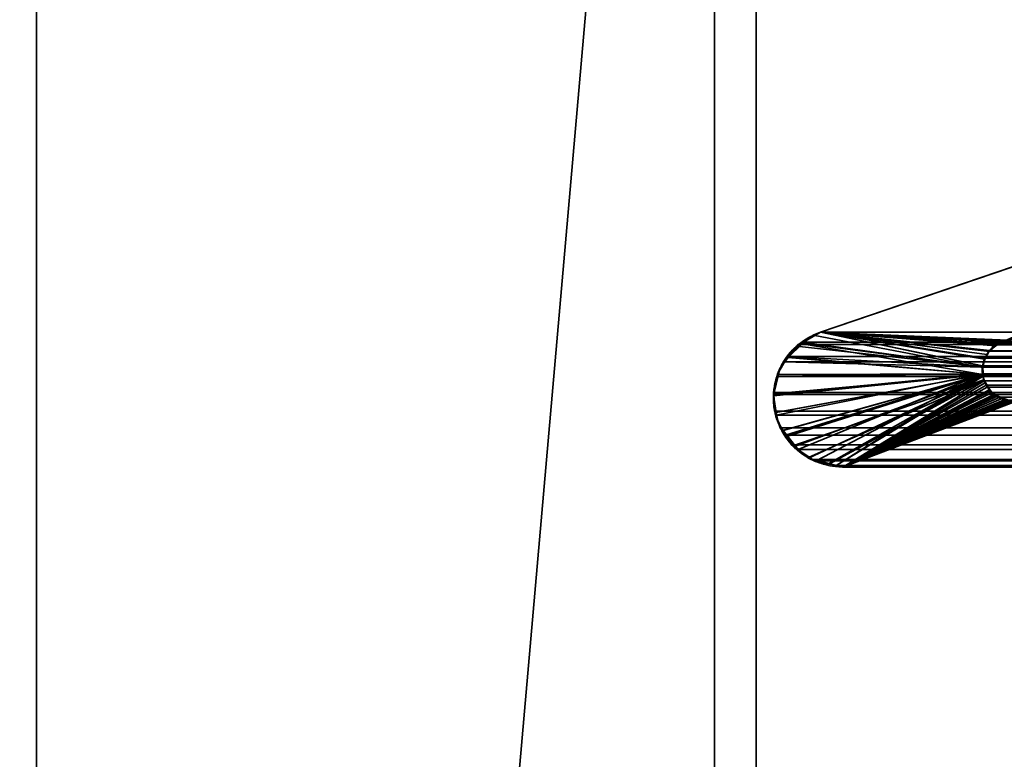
# Model space of a CAD drawing. Header units: millimetres. Extents: x -590 to 3690, y -120 to 127.
# Tile 300 of 656: x 1008.1 to 1013.98, y -2 to 2.42. Entities that reach past the tile are written whole.
import ezdxf

# ---------------------------------------------------------------- set-up
doc = ezdxf.new("R2010")
doc.units = ezdxf.units.MM
doc.layers.add('152', color=7, linetype='Continuous', true_color=0xffffff)

# ---------------------------------------------------------------- blocks, each defined once
blk = doc.blocks.new('UG_SURFACE_002')
at = {"layer": '152', "color": 252, "linetype": 'Continuous', "lineweight": 35}
for points in [[(2165, -31.2, 2203.0001), (2165, 108.2, 2203.0001), (835, 108.2, 2203.0001), (835, -31.2, 2203.0001)], [(985, -31.2, 2053), (985, 108.2, 2053), (2015.0001, 108.2, 2053), (2015.0001, -31.2, 2053)]]:
    blk.add_3dface(points, dxfattribs=at)
blk = doc.blocks.new('UG_SURFACE_097')
at = {"layer": '152', "color": 254, "linetype": 'Continuous', "lineweight": 35}
for points in [[(1999.75, -35, 2033.2501), (1999.75, 111.75, 2033.2501), (1000.25, 111.75, 2033.2501), (1000.25, -35, 2033.2501)], [(1992, 16, 2025.5001), (1992, -33, 2025.5001), (1008, -33, 2025.5001), (1008, 16, 2025.5001)]]:
    blk.add_3dface(points, dxfattribs=at)
blk = doc.blocks.new('UG_SURFACE_126')
at = {"layer": '152', "color": 46, "linetype": 'Continuous', "lineweight": 35}
for points in [[(1018.1623, 2.3457, -7), (1012.8831, 0.55, -7), (1012.8831, 0.55, 2020.6168), (1018.1623, 2.3457, 2015.3377)], [(1012.8831, 0.55, -7), (1018.1623, 2.3457, -7), (1013.9304, 0.4741, -7)], [(1018.1623, 2.3457, 2015.3377), (1012.8831, 0.55, 2020.6168), (1014.0034, 0.5033, 2019.4967), (1015.075, 0.727, 2018.425)], [(1013.9823, 0.4949, -7), (1013.9304, 0.4741, -7), (1018.1623, 2.3457, -7)], [(1012.7724, 0.4853, -7), (1012.8409, 0.533, 2020.6592), (1012.8831, 0.55, 2020.6168)], [(1012.8831, 0.55, 2020.6168), (1012.8831, 0.55, -7), (1012.7724, 0.4853, -7)], [(1012.7724, 0.4853, -7), (1012.8831, 0.55, -7), (1013.8526, 0.3471, -7), (1013.8512, 0.3428, -7)], [(1012.7724, 0.4853, -7), (1012.7734, 0.4804, 2020.7267), (1012.8409, 0.533, 2020.6592)], [(1013.8531, 0.297, 2019.6469), (1013.8508, 0.3391, 2019.6493), (1012.8409, 0.533, 2020.6592), (1012.7734, 0.4804, 2020.7267)], [(1012.8831, 0.55, 2020.6168), (1012.8409, 0.533, 2020.6592), (1013.8508, 0.3391, 2019.6493), (1013.8526, 0.347, 2019.6474)], [(1012.8831, 0.55, -7), (1013.9304, 0.4741, -7), (1013.9303, 0.474, -7)], [(1013.9303, 0.474, -7), (1013.8925, 0.4341, -7), (1012.8831, 0.55, -7)], [(1013.8925, 0.4341, -7), (1013.8764, 0.4171, -7), (1012.8831, 0.55, -7)], [(1012.8831, 0.55, -7), (1013.8764, 0.4171, -7), (1013.8683, 0.3934, -7)], [(1013.8683, 0.3934, -7), (1013.8526, 0.3471, -7), (1012.8831, 0.55, -7)], [(1012.8831, 0.55, 2020.6168), (1013.9611, 0.4909, 2019.5389), (1013.9812, 0.4968, 2019.5189)], [(1013.9812, 0.4968, 2019.5189), (1014.0034, 0.5033, 2019.4967), (1012.8831, 0.55, 2020.6168)], [(1012.8831, 0.55, 2020.6168), (1013.8937, 0.4412, 2019.6064), (1013.932, 0.4694, 2019.568)], [(1012.8831, 0.55, 2020.6168), (1013.8627, 0.3893, 2019.6373), (1013.8655, 0.3939, 2019.6345)], [(1013.932, 0.4694, 2019.568), (1013.9611, 0.4909, 2019.5389), (1012.8831, 0.55, 2020.6168)], [(1013.8655, 0.3939, 2019.6345), (1013.8905, 0.4358, 2019.6095), (1012.8831, 0.55, 2020.6168)], [(1013.8905, 0.4358, 2019.6095), (1013.8937, 0.4412, 2019.6064), (1012.8831, 0.55, 2020.6168)], [(1013.8526, 0.347, 2019.6474), (1013.8627, 0.3893, 2019.6373), (1012.8831, 0.55, 2020.6168)], [(1013.8531, 0.297, 2019.6469), (1012.7734, 0.4804, 2020.7267), (1012.6959, 0.42, 2020.8042), (1012.6858, 0.4021, 2020.8142)], [(1012.6904, 0.3994, -7), (1012.6959, 0.42, 2020.8042), (1012.7734, 0.4804, 2020.7267)], [(1012.7734, 0.4804, 2020.7267), (1012.7405, 0.4666, -7), (1012.6904, 0.3994, -7)], [(1012.7734, 0.4804, 2020.7267), (1012.7724, 0.4853, -7), (1012.7405, 0.4666, -7)], [(1013.8512, 0.3428, -7), (1012.7405, 0.4666, -7), (1012.7724, 0.4853, -7)], [(1013.8925, 0.4341, -7), (1013.9303, 0.474, -7), (1013.932, 0.4694, 2019.568)], [(1013.9303, 0.474, -7), (1013.9304, 0.4741, -7), (1013.9812, 0.4968, 2019.5189)], [(1013.9812, 0.4968, 2019.5189), (1013.9611, 0.4909, 2019.5389), (1013.9303, 0.474, -7)], [(1013.9611, 0.4909, 2019.5389), (1013.932, 0.4694, 2019.568), (1013.9303, 0.474, -7)], [(1013.9304, 0.4741, -7), (1013.9823, 0.4949, -7), (1013.9812, 0.4968, 2019.5189)], [(1014.0034, 0.5033, 2019.4967), (1013.9812, 0.4968, 2019.5189), (1013.9823, 0.4949, -7)], [(1012.6904, 0.3994, -7), (1012.6858, 0.4021, 2020.8142), (1012.6959, 0.42, 2020.8042)], [(1012.6904, 0.3994, -7), (1012.7405, 0.4666, -7), (1013.8512, 0.3428, -7), (1013.8559, 0.2973, -7)], [(1013.8905, 0.4358, 2019.6095), (1013.8655, 0.3939, 2019.6345), (1013.8683, 0.3934, -7)], [(1013.8683, 0.3934, -7), (1013.8764, 0.4171, -7), (1013.8905, 0.4358, 2019.6095)], [(1013.8764, 0.4171, -7), (1013.8925, 0.4341, -7), (1013.8905, 0.4358, 2019.6095)], [(1013.8937, 0.4412, 2019.6064), (1013.8905, 0.4358, 2019.6095), (1013.8925, 0.4341, -7)], [(1013.932, 0.4694, 2019.568), (1013.8937, 0.4412, 2019.6064), (1013.8925, 0.4341, -7)], [(1013.8531, 0.297, 2019.6469), (1012.6858, 0.4021, 2020.8142), (1012.627, 0.2984, 2020.8731), (1012.6269, 0.2979, 2020.8731)], [(1012.6418, 0.3341, -7), (1012.627, 0.2984, 2020.8731), (1012.6858, 0.4021, 2020.8142)], [(1012.6327, 0.2965, -7), (1012.6418, 0.3341, -7), (1012.6904, 0.3994, -7), (1013.8559, 0.2973, -7)], [(1012.6858, 0.4021, 2020.8142), (1012.6904, 0.3994, -7), (1012.6418, 0.3341, -7)], [(1013.8526, 0.3471, -7), (1013.8683, 0.3934, -7), (1013.8655, 0.3939, 2019.6345)], [(1013.8655, 0.3939, 2019.6345), (1013.8627, 0.3893, 2019.6373), (1013.8526, 0.3471, -7)], [(1013.8627, 0.3893, 2019.6373), (1013.8526, 0.347, 2019.6474), (1013.8526, 0.3471, -7)], [(1013.8531, 0.297, 2019.6469), (1012.6027, 0.1693, 2020.8974), (1012.615, 0.0703, 2020.885)], [(1012.6051, 0.1821, 2020.8948), (1012.6027, 0.1693, 2020.8974), (1013.8531, 0.297, 2019.6469)], [(1013.8559, 0.2973, -7), (1012.6028, 0.1735, -7), (1012.605, 0.1823, -7), (1012.6327, 0.2965, -7)], [(1012.6199, 0.0709, -7), (1012.6028, 0.1735, -7), (1013.8559, 0.2973, -7)], [(1012.605, 0.1823, -7), (1012.6051, 0.1821, 2020.8948), (1012.6269, 0.2979, 2020.8731)], [(1012.6269, 0.2979, 2020.8731), (1012.6327, 0.2965, -7), (1012.605, 0.1823, -7)], [(1012.6269, 0.2979, 2020.8731), (1012.6051, 0.1821, 2020.8948), (1013.8531, 0.297, 2019.6469)], [(1013.8531, 0.297, 2019.6469), (1012.615, 0.0703, 2020.885), (1012.6178, 0.0469, 2020.8821), (1012.6572, -0.0375, 2020.8428)], [(1013.8559, 0.2973, -7), (1012.6599, -0.0369, -7), (1012.6299, 0.0105, -7), (1012.6199, 0.0709, -7)], [(1012.6327, 0.2965, -7), (1012.6269, 0.2979, 2020.8731), (1012.627, 0.2984, 2020.8731)], [(1012.627, 0.2984, 2020.8731), (1012.6418, 0.3341, -7), (1012.6327, 0.2965, -7)], [(1013.8531, 0.297, 2019.6469), (1012.6572, -0.0375, 2020.8428), (1012.6748, -0.0754, 2020.8251)], [(1013.8559, 0.2973, -7), (1013.8593, 0.2647, -7), (1012.7184, -0.1289, -7), (1012.6599, -0.0369, -7)], [(1012.6748, -0.0754, 2020.8251), (1012.7339, -0.1298, 2020.766), (1013.8535, 0.2863, 2019.6464), (1013.8531, 0.297, 2019.6469)], [(1013.8526, 0.347, 2019.6474), (1013.8508, 0.3391, 2019.6493), (1013.8559, 0.2973, -7)], [(1013.8508, 0.3391, 2019.6493), (1013.8531, 0.297, 2019.6469), (1013.8559, 0.2973, -7)], [(1013.8512, 0.3428, -7), (1013.8526, 0.3471, -7), (1013.8526, 0.347, 2019.6474)], [(1013.8559, 0.2973, -7), (1013.8512, 0.3428, -7), (1013.8526, 0.347, 2019.6474)], [(1013.8593, 0.2647, -7), (1013.8559, 0.2973, -7), (1013.8531, 0.297, 2019.6469)], [(1013.8593, 0.2647, -7), (1013.8531, 0.297, 2019.6469), (1013.8535, 0.2863, 2019.6464)], [(1012.8165, -0.1965, -7), (1012.731, -0.1375, -7), (1012.7184, -0.1289, -7), (1013.8593, 0.2647, -7)], [(1013.8535, 0.2863, 2019.6464), (1012.7339, -0.1298, 2020.766), (1012.8119, -0.2015, 2020.6881), (1012.8129, -0.2018, 2020.6871)], [(1013.8535, 0.2863, 2019.6464), (1012.8129, -0.2018, 2020.6871), (1012.9343, -0.2339, 2020.5655)], [(1013.8593, 0.2647, -7), (1012.9343, -0.2389, -7), (1012.8545, -0.2226, -7), (1012.8165, -0.1965, -7)], [(1012.9343, -0.2339, 2020.5655), (1013.0163, -0.2556, 2020.4837), (1013.8675, 0.2484, 2019.6326), (1013.8535, 0.2863, 2019.6464)], [(1013.8593, 0.2647, -7), (1013.8687, 0.2489, -7), (1013.0163, -0.2556, -7), (1012.9343, -0.2389, -7)], [(1013.0163, -0.2556, -7), (1013.8687, 0.2489, -7), (1013.8948, 0.2047, -7)], [(1013.0163, -0.2556, 2020.4837), (1013.8731, 0.2332, 2019.6269), (1013.8675, 0.2484, 2019.6326)], [(1013.8593, 0.2647, -7), (1013.8535, 0.2863, 2019.6464), (1013.8675, 0.2484, 2019.6326)], [(1013.8675, 0.2484, 2019.6326), (1013.8687, 0.2489, -7), (1013.8593, 0.2647, -7)], [(1013.8687, 0.2489, -7), (1013.8675, 0.2484, 2019.6326), (1013.8731, 0.2332, 2019.6269)], [(1013.8687, 0.2489, -7), (1013.8731, 0.2332, 2019.6269), (1013.8955, 0.2077, 2019.6044)], [(1013.8955, 0.2077, 2019.6044), (1013.8948, 0.2047, -7), (1013.8687, 0.2489, -7)], [(1012.6028, 0.1735, -7), (1012.6027, 0.1693, 2020.8974), (1012.6051, 0.1821, 2020.8948)], [(1012.6051, 0.1821, 2020.8948), (1012.605, 0.1823, -7), (1012.6028, 0.1735, -7)], [(1013.8955, 0.2077, 2019.6044), (1013.8731, 0.2332, 2019.6269), (1013.0163, -0.2556, 2020.4837)], [(1013.0163, -0.2556, 2020.4837), (1013.9247, 0.1745, 2019.5754), (1013.8955, 0.2077, 2019.6044)], [(1013.8948, 0.2047, -7), (1013.8993, 0.1972, -7), (1013.0163, -0.2556, -7)], [(1013.0163, -0.2556, -7), (1013.8993, 0.1972, -7), (1013.9405, 0.1688, -7)], [(1013.8993, 0.1972, -7), (1013.8948, 0.2047, -7), (1013.8955, 0.2077, 2019.6044)], [(1013.8993, 0.1972, -7), (1013.8955, 0.2077, 2019.6044), (1013.9247, 0.1745, 2019.5754)], [(1013.8993, 0.1972, -7), (1013.9247, 0.1745, 2019.5754), (1013.9389, 0.1692, 2019.5611)], [(1013.9389, 0.1692, 2019.5611), (1013.9405, 0.1688, -7), (1013.8993, 0.1972, -7)], [(1012.615, 0.0703, 2020.885), (1012.6027, 0.1693, 2020.8974), (1012.6028, 0.1735, -7)], [(1012.6028, 0.1735, -7), (1012.6199, 0.0709, -7), (1012.615, 0.0703, 2020.885)], [(1013.9389, 0.1692, 2019.5611), (1013.9247, 0.1745, 2019.5754), (1013.0163, -0.2556, 2020.4837)], [(1013.0163, -0.2556, 2020.4837), (1013.9909, 0.1494, 2019.5091), (1013.9389, 0.1692, 2019.5611)], [(1013.9405, 0.1688, -7), (1013.9639, 0.1525, -7), (1013.0163, -0.2556, -7)], [(1013.0163, -0.2556, 2020.4837), (1020.3284, -0.2556, 2013.1717), (1014.1171, 0.159, 2019.3827), (1014.0538, 0.1468, 2019.4461)], [(1013.0163, -0.2556, -7), (1013.9639, 0.1525, -7), (1013.9905, 0.1479, -7)], [(1013.0163, -0.2556, 2020.4837), (1014.0165, 0.1396, 2019.4836), (1013.9909, 0.1494, 2019.5091)], [(1013.9905, 0.1479, -7), (1014.0413, 0.139, -7), (1013.0163, -0.2556, -7)], [(1014.0538, 0.1468, 2019.4461), (1014.0165, 0.1396, 2019.4836), (1013.0163, -0.2556, 2020.4837)], [(1020.3284, -0.2556, -7), (1013.0163, -0.2556, -7), (1014.0413, 0.139, -7), (1014.0538, 0.1423, -7)], [(1013.9405, 0.1688, -7), (1013.9389, 0.1692, 2019.5611), (1013.9909, 0.1494, 2019.5091)], [(1013.9909, 0.1494, 2019.5091), (1013.9639, 0.1525, -7), (1013.9405, 0.1688, -7)], [(1013.9909, 0.1494, 2019.5091), (1013.9905, 0.1479, -7), (1013.9639, 0.1525, -7)], [(1012.6178, 0.0469, 2020.8821), (1012.615, 0.0703, 2020.885), (1012.6199, 0.0709, -7)], [(1012.6199, 0.0709, -7), (1012.6299, 0.0105, -7), (1012.6178, 0.0469, 2020.8821)], [(1012.6572, -0.0375, 2020.8428), (1012.6178, 0.0469, 2020.8821), (1012.6299, 0.0105, -7)], [(1012.6299, 0.0105, -7), (1012.6599, -0.0369, -7), (1012.6572, -0.0375, 2020.8428)], [(1012.6748, -0.0754, 2020.8251), (1012.6572, -0.0375, 2020.8428), (1012.6599, -0.0369, -7)], [(1012.6599, -0.0369, -7), (1012.7184, -0.1289, -7), (1012.7339, -0.1298, 2020.766)], [(1012.7339, -0.1298, 2020.766), (1012.6748, -0.0754, 2020.8251), (1012.6599, -0.0369, -7)], [(1012.7184, -0.1289, -7), (1012.731, -0.1375, -7), (1012.7339, -0.1298, 2020.766)], [(1012.8119, -0.2015, 2020.6881), (1012.7339, -0.1298, 2020.766), (1012.731, -0.1375, -7)], [(1012.731, -0.1375, -7), (1012.8165, -0.1965, -7), (1012.8129, -0.2018, 2020.6871)], [(1012.8129, -0.2018, 2020.6871), (1012.8119, -0.2015, 2020.6881), (1012.731, -0.1375, -7)], [(1012.8129, -0.2018, 2020.6871), (1012.8165, -0.1965, -7), (1012.8545, -0.2226, -7)], [(1012.9343, -0.2339, 2020.5655), (1012.8129, -0.2018, 2020.6871), (1012.8545, -0.2226, -7)], [(1012.8545, -0.2226, -7), (1012.9343, -0.2389, -7), (1012.9343, -0.2339, 2020.5655)], [(1013.0163, -0.2556, 2020.4837), (1012.9343, -0.2339, 2020.5655), (1012.9343, -0.2389, -7)], [(1012.9343, -0.2389, -7), (1013.0163, -0.2556, -7), (1013.0163, -0.2556, 2020.4837)], [(1020.3284, -0.2556, 2013.1717), (1013.0163, -0.2556, 2020.4837), (1013.0163, -0.2556, -7), (1020.3284, -0.2556, -7)]]:
    blk.add_3dface(points, dxfattribs=at)
blk = doc.blocks.new('UG_SURFACE_127')
at = {"layer": '152', "color": 46, "linetype": 'Continuous', "lineweight": 35}
for points in [[(1018.1623, 2.3457, 2015.3377), (1012.8831, 0.55, 2020.6168), (1987.1169, 0.55, 2020.6168), (1981.8377, 2.3457, 2015.3377)], [(1016.1247, 1.0371, 2017.3752), (1014.0034, 0.5033, 2019.4967), (1012.8831, 0.55, 2020.6168), (1018.1623, 2.3457, 2015.3377)], [(1012.7767, 0.4902, 2020.7233), (1987.2233, 0.4902, 2020.7233), (1987.1169, 0.55, 2020.6168), (1012.8831, 0.55, 2020.6168)], [(1012.7767, 0.4902, 2020.7233), (1012.8831, 0.55, 2020.6168), (1013.8521, 0.3501, 2019.6478), (1013.852, 0.3417, 2019.6481)], [(1012.8831, 0.55, 2020.6168), (1014.0034, 0.5033, 2019.4967), (1013.9835, 0.4961, 2019.5165)], [(1013.9835, 0.4961, 2019.5165), (1013.94, 0.4802, 2019.5601), (1012.8831, 0.55, 2020.6168)], [(1013.94, 0.4802, 2019.5601), (1013.9332, 0.4744, 2019.5668), (1013.8922, 0.4393, 2019.6078), (1012.8831, 0.55, 2020.6168)], [(1013.8922, 0.4393, 2019.6078), (1013.8904, 0.4364, 2019.6097), (1013.8648, 0.3945, 2019.6352), (1012.8831, 0.55, 2020.6168)], [(1013.8648, 0.3945, 2019.6352), (1013.8648, 0.3943, 2019.6352), (1013.8521, 0.3501, 2019.6478), (1012.8831, 0.55, 2020.6168)], [(1013.852, 0.3417, 2019.6481), (1012.6908, 0.4058, 2020.8092), (1012.751, 0.4757, 2020.7491), (1012.7767, 0.4902, 2020.7233)], [(1012.751, 0.4757, 2020.7491), (1012.6908, 0.4058, 2020.8092), (1987.3092, 0.4058, 2020.8092)], [(1987.249, 0.4757, 2020.7491), (1987.2233, 0.4902, 2020.7233), (1012.7767, 0.4902, 2020.7233), (1012.751, 0.4757, 2020.7491)], [(1012.751, 0.4757, 2020.7491), (1987.3092, 0.4058, 2020.8092), (1987.249, 0.4757, 2020.7491)], [(1013.8922, 0.4393, 2019.6078), (1013.9332, 0.4744, 2019.5668), (1986.0662, 0.4705, 2019.5663)], [(1986.0662, 0.4705, 2019.5663), (1013.9332, 0.4744, 2019.5668), (1013.94, 0.4802, 2019.5601)], [(1986.0662, 0.4705, 2019.5663), (1013.94, 0.4802, 2019.5601), (1013.9835, 0.4961, 2019.5165)], [(1013.8648, 0.3945, 2019.6352), (1013.8904, 0.4364, 2019.6097), (1986.1088, 0.4345, 2019.6087)], [(1986.1088, 0.4345, 2019.6087), (1986.1246, 0.4154, 2019.6247), (1013.8648, 0.3945, 2019.6352)], [(1986.1246, 0.4154, 2019.6247), (1013.8648, 0.3943, 2019.6352), (1013.8648, 0.3945, 2019.6352)], [(1986.1246, 0.4154, 2019.6247), (1986.1343, 0.3934, 2019.6342), (1013.8648, 0.3943, 2019.6352)], [(1986.1088, 0.4345, 2019.6087), (1013.8904, 0.4364, 2019.6097), (1013.8922, 0.4393, 2019.6078)], [(1986.0662, 0.4705, 2019.5663), (1986.0868, 0.4608, 2019.5868), (1013.8922, 0.4393, 2019.6078)], [(1986.0868, 0.4608, 2019.5868), (1986.1088, 0.4345, 2019.6087), (1013.8922, 0.4393, 2019.6078)], [(1012.6283, 0.2982, 2020.8716), (1987.3717, 0.2982, 2020.8716), (1987.337, 0.3736, 2020.8371)], [(1012.663, 0.3736, 2020.8371), (1012.6283, 0.2982, 2020.8716), (1987.337, 0.3736, 2020.8371)], [(1012.6283, 0.2982, 2020.8716), (1012.663, 0.3736, 2020.8371), (1013.852, 0.3417, 2019.6481), (1013.8512, 0.302, 2019.6488)], [(1987.337, 0.3736, 2020.8371), (1987.3092, 0.4058, 2020.8092), (1012.6908, 0.4058, 2020.8092), (1012.663, 0.3736, 2020.8371)], [(1013.852, 0.3417, 2019.6481), (1012.663, 0.3736, 2020.8371), (1012.6908, 0.4058, 2020.8092)], [(1986.1418, 0.3766, 2019.6419), (1013.852, 0.3417, 2019.6481), (1013.8521, 0.3501, 2019.6478)], [(1986.1418, 0.3766, 2019.6419), (1986.1482, 0.3415, 2019.6483), (1013.852, 0.3417, 2019.6481)], [(1013.8521, 0.3501, 2019.6478), (1013.8648, 0.3943, 2019.6352), (1986.1343, 0.3934, 2019.6342)], [(1986.1343, 0.3934, 2019.6342), (1986.1418, 0.3766, 2019.6419), (1013.8521, 0.3501, 2019.6478)], [(1013.8512, 0.302, 2019.6488), (1012.6046, 0.1777, 2020.8955), (1012.6039, 0.1906, 2020.8962), (1012.623, 0.2864, 2020.8771)], [(1013.8512, 0.302, 2019.6488), (1012.6187, 0.0537, 2020.8814), (1012.6102, 0.0794, 2020.8898), (1012.6046, 0.1777, 2020.8955)], [(1012.6737, -0.0658, 2020.8263), (1012.6433, -0.021, 2020.8566), (1012.6187, 0.0537, 2020.8814), (1013.8512, 0.302, 2019.6488)], [(1012.623, 0.2864, 2020.8771), (1012.6283, 0.2982, 2020.8716), (1013.8512, 0.302, 2019.6488)], [(1987.377, 0.2864, 2020.8771), (1987.3717, 0.2982, 2020.8716), (1012.6283, 0.2982, 2020.8716), (1012.623, 0.2864, 2020.8771)], [(1013.8512, 0.302, 2019.6488), (1012.7506, -0.1513, 2020.7493), (1012.7115, -0.1216, 2020.7884), (1012.6737, -0.0658, 2020.8263)], [(1013.8512, 0.302, 2019.6488), (1012.8582, -0.2177, 2020.6418), (1012.8288, -0.2106, 2020.6711), (1012.7506, -0.1513, 2020.7493)], [(1013.8512, 0.302, 2019.6488), (1012.9768, -0.2461, 2020.5233), (1012.8582, -0.2177, 2020.6418)], [(1012.9768, -0.2461, 2020.5233), (1013.8512, 0.302, 2019.6488), (1013.8547, 0.2867, 2019.6452)], [(1013.8512, 0.302, 2019.6488), (1013.852, 0.3417, 2019.6481), (1986.1482, 0.3415, 2019.6483)], [(1013.8547, 0.2867, 2019.6452), (1013.8512, 0.302, 2019.6488), (1986.1482, 0.3415, 2019.6483)], [(1986.1482, 0.3415, 2019.6483), (1986.1497, 0.3336, 2019.6497), (1013.8547, 0.2867, 2019.6452)], [(1986.1497, 0.3336, 2019.6497), (1986.1461, 0.2862, 2019.6462), (1013.8547, 0.2867, 2019.6452)], [(1987.3954, 0.1777, 2020.8955), (1012.623, 0.2864, 2020.8771), (1012.6039, 0.1906, 2020.8962)], [(1012.623, 0.2864, 2020.8771), (1987.3954, 0.1777, 2020.8955), (1987.3961, 0.1906, 2020.8962)], [(1987.3961, 0.1906, 2020.8962), (1987.377, 0.2864, 2020.8771), (1012.623, 0.2864, 2020.8771)], [(1013.8547, 0.2867, 2019.6452), (1013.8608, 0.2602, 2019.6393), (1013.0163, -0.2556, 2020.4837), (1012.9768, -0.2461, 2020.5233)], [(1013.8608, 0.2602, 2019.6393), (1013.8737, 0.2343, 2019.6261), (1013.8799, 0.2219, 2019.6199), (1013.0163, -0.2556, 2020.4837)], [(1013.8608, 0.2602, 2019.6393), (1013.8547, 0.2867, 2019.6452), (1986.1461, 0.2862, 2019.6462)], [(1013.8608, 0.2602, 2019.6393), (1986.1461, 0.2862, 2019.6462), (1986.1459, 0.2837, 2019.6459)], [(1986.1459, 0.2837, 2019.6459), (1986.13, 0.2391, 2019.63), (1013.8608, 0.2602, 2019.6393)], [(1013.8608, 0.2602, 2019.6393), (1986.13, 0.2391, 2019.63), (1986.1265, 0.2342, 2019.6266)], [(1986.1265, 0.2342, 2019.6266), (1013.8737, 0.2343, 2019.6261), (1013.8608, 0.2602, 2019.6393)], [(1012.6039, 0.1906, 2020.8962), (1012.6046, 0.1777, 2020.8955), (1987.3954, 0.1777, 2020.8955)], [(1987.3898, 0.0794, 2020.8898), (1012.6046, 0.1777, 2020.8955), (1012.6102, 0.0794, 2020.8898)], [(1987.3898, 0.0794, 2020.8898), (1987.3954, 0.1777, 2020.8955), (1012.6046, 0.1777, 2020.8955)], [(1013.0163, -0.2556, 2020.4837), (1013.8799, 0.2219, 2019.6199), (1013.9098, 0.1896, 2019.5901)], [(1013.9098, 0.1896, 2019.5901), (1013.9215, 0.177, 2019.5785), (1013.0163, -0.2556, 2020.4837)], [(1013.0163, -0.2556, 2020.4837), (1013.9215, 0.177, 2019.5785), (1013.9543, 0.1612, 2019.5458)], [(1013.8799, 0.2219, 2019.6199), (1013.8737, 0.2343, 2019.6261), (1986.1265, 0.2342, 2019.6266)], [(1013.8799, 0.2219, 2019.6199), (1986.1265, 0.2342, 2019.6266), (1986.0984, 0.1947, 2019.5985)], [(1013.8799, 0.2219, 2019.6199), (1986.0984, 0.1947, 2019.5985), (1986.0907, 0.1892, 2019.5906)], [(1986.0907, 0.1892, 2019.5906), (1013.9098, 0.1896, 2019.5901), (1013.8799, 0.2219, 2019.6199)], [(1013.9215, 0.177, 2019.5785), (1013.9098, 0.1896, 2019.5901), (1986.0907, 0.1892, 2019.5906)], [(1013.9543, 0.1612, 2019.5458), (1013.9215, 0.177, 2019.5785), (1986.0907, 0.1892, 2019.5906)], [(1986.0907, 0.1892, 2019.5906), (1986.0463, 0.1577, 2019.5463), (1013.9543, 0.1612, 2019.5458)], [(1013.9543, 0.1612, 2019.5458), (1013.9897, 0.1441, 2019.5103), (1013.0163, -0.2556, 2020.4837)], [(1013.0163, -0.2556, 2020.4837), (1013.9897, 0.1441, 2019.5103), (1014.0073, 0.1434, 2019.4926)], [(1014.0073, 0.1434, 2019.4926), (1014.0637, 0.1413, 2019.4364), (1013.0163, -0.2556, 2020.4837)], [(1020.3284, -0.2556, 2013.1717), (1013.0163, -0.2556, 2020.4837), (1014.0637, 0.1413, 2019.4364), (1014.0662, 0.1421, 2019.4337)], [(1013.9897, 0.1441, 2019.5103), (1013.9543, 0.1612, 2019.5458), (1986.0463, 0.1577, 2019.5463)], [(1012.6102, 0.0794, 2020.8898), (1012.6187, 0.0537, 2020.8814), (1987.3813, 0.0537, 2020.8814), (1987.3898, 0.0794, 2020.8898)], [(1987.3567, -0.021, 2020.8566), (1012.6187, 0.0537, 2020.8814), (1012.6433, -0.021, 2020.8566)], [(1987.3567, -0.021, 2020.8566), (1987.3813, 0.0537, 2020.8814), (1012.6187, 0.0537, 2020.8814)], [(1012.6433, -0.021, 2020.8566), (1012.6737, -0.0658, 2020.8263), (1987.3263, -0.0658, 2020.8263), (1987.3567, -0.021, 2020.8566)], [(1987.3263, -0.0658, 2020.8263), (1012.6737, -0.0658, 2020.8263), (1012.7115, -0.1216, 2020.7884)], [(1987.2885, -0.1216, 2020.7884), (1987.3263, -0.0658, 2020.8263), (1012.7115, -0.1216, 2020.7884)], [(1012.7115, -0.1216, 2020.7884), (1012.7506, -0.1513, 2020.7493), (1987.2494, -0.1513, 2020.7493), (1987.2885, -0.1216, 2020.7884)], [(1987.2494, -0.1513, 2020.7493), (1012.7506, -0.1513, 2020.7493), (1012.8288, -0.2106, 2020.6711)], [(1987.1712, -0.2106, 2020.6711), (1987.2494, -0.1513, 2020.7493), (1012.8288, -0.2106, 2020.6711)], [(1012.8288, -0.2106, 2020.6711), (1012.8582, -0.2177, 2020.6418), (1987.1418, -0.2177, 2020.6418), (1987.1712, -0.2106, 2020.6711)], [(1012.9768, -0.2461, 2020.5233), (1987.0232, -0.2461, 2020.5233), (1987.1418, -0.2177, 2020.6418), (1012.8582, -0.2177, 2020.6418)], [(1013.0163, -0.2556, 2020.4837), (1986.9837, -0.2556, 2020.4837), (1987.0232, -0.2461, 2020.5233), (1012.9768, -0.2461, 2020.5233)], [(1979.6716, -0.2556, 2013.1717), (1986.9837, -0.2556, 2020.4837), (1013.0163, -0.2556, 2020.4837), (1020.3284, -0.2556, 2013.1717)]]:
    blk.add_3dface(points, dxfattribs=at)
blk = doc.blocks.new('UG_SURFACE_131')
at = {"layer": '152', "color": 7, "linetype": 'Continuous', "lineweight": 35}
for points in [[(1012.2499, -47, -7), (1012.2499, 11, -7), (1012.5, 11, -7), (1012.5, -47, -7)], [(1012.2499, 11, -7), (1012.2499, -47, -7), (1012.2499, -47, 2021.25), (1012.2499, 11, 2021.25)], [(1012.5, -47, 2020.9999), (1012.5, 11, 2020.9999), (1012.2499, 11, 2021.25), (1012.2499, -47, 2021.25)], [(1012.5, 11, 2020.9999), (1012.5, -47, 2020.9999), (1012.5, -47, -7), (1012.5, 11, -7)]]:
    blk.add_3dface(points, dxfattribs=at)
blk = doc.blocks.new('UG_SURFACE_132')
at = {"layer": '152', "color": 14, "linetype": 'Continuous', "lineweight": 35}
for points in [[(1008.2, -35, 2025.3), (1008.2, 14, 2025.3), (1008.2, 14, -7), (1008.2, -35, -7)], [(1008.2, -35, -7), (1008.2, 14, -7), (1009.5, 14, -7), (1012.2499, 11.25, -7)], [(1012.2499, 11.25, 2021.25), (1009.5, 14, 2023.9999), (1008.2, 14, 2025.3), (1008.2, -35, 2025.3)], [(1012.2499, 11.25, -7), (1012.2499, -47, -7), (1008.2, -35, -7)], [(1008.2, -35, 2025.3), (1012.2499, -47, 2021.25), (1012.2499, 11.25, 2021.25)], [(1012.2499, 11.25, 2021.25), (1012.2499, -47, 2021.25), (1012.2499, -47, -7), (1012.2499, 11.25, -7)]]:
    blk.add_3dface(points, dxfattribs=at)
blk = doc.blocks.new('UG_SURFACE_135')
at = {"layer": '152', "color": 14, "linetype": 'Continuous', "lineweight": 35}
for points in [[(1991.8, -35, 2025.3), (1991.8, 14, 2025.3), (1008.2, 14, 2025.3), (1008.2, -35, 2025.3)], [(1008.2, -35, 2025.3), (1008.2, 14, 2025.3), (1009.5, 14, 2023.9999), (1012.2499, 11.25, 2021.25)], [(1012.2499, 11.25, 2021.25), (1012.2499, -47, 2021.25), (1008.2, -35, 2025.3)], [(1987.7501, 11.25, 2021.25), (1987.7501, -47, 2021.25), (1012.2499, -47, 2021.25), (1012.2499, 11.25, 2021.25)]]:
    blk.add_3dface(points, dxfattribs=at)
blk = doc.blocks.new('UG_SURFACE_136')
at = {"layer": '152', "color": 7, "linetype": 'Continuous', "lineweight": 35}
for points in [[(1012.2499, 11, 2021.25), (1012.2499, -47, 2021.25), (1987.7501, -47, 2021.25), (1987.7501, 11, 2021.25)], [(1012.2499, -47, 2021.25), (1012.2499, 11, 2021.25), (1012.5, 11, 2020.9999), (1012.5, -47, 2020.9999)], [(1987.5, 11, 2020.9999), (1987.5, -47, 2020.9999), (1012.5, -47, 2020.9999), (1012.5, 11, 2020.9999)]]:
    blk.add_3dface(points, dxfattribs=at)

msp = doc.modelspace()

# ---------------------------------------------------------------- linework, layer by layer
at = {"layer": '152', "color": 252, "linetype": 'Continuous', "lineweight": -3, "true_color": 0x939598}
for p, q in [((1008.2, -35, 2025.3), (1008.2, 14, 2025.3)), ((1008.2, -35, 2025.3), (1008.2, 14, 2025.3)), ((1008.2, -35, -7), (1008.2, 14, -7)), ((1012.25, 11.25, -7), (1012.25, -47, -7)), ((1012.25, 11.25, 2021.25), (1012.25, -47, 2021.25)), ((1012.25, 11.25, 2021.25), (1012.25, -47, 2021.25)), ((1012.25, 11, 2021.25), (1012.25, -47, 2021.25)), ((1012.25, 11, -7), (1012.25, -47, -7)), ((1012.25, 11, 2021.25), (1012.25, -47, 2021.25)), ((1012.5, 11, 2021), (1012.5, -47, 2021)), ((1012.5, 11, 2021), (1012.5, -47, 2021)), ((1012.5, 11, -7), (1012.5, -47, -7)), ((1018.1622, 2.3457, -7), (1012.8831, 0.55, -7)), ((1018.1622, 2.3457, 2015.3378), (1012.8831, 0.55, 2020.6169)), ((1018.1622, 2.3457, 2015.3378), (1012.8831, 0.55, 2020.6169)), ((1987.1169, 0.55, 2020.6169), (1012.8831, 0.55, 2020.6169)), ((1012.8831, 0.55, 2020.6169), (1012.8831, 0.55, -7)), ((1013.0164, -0.2556, -7), (1020.3284, -0.2556, -7)), ((1986.9836, -0.2556, 2020.4836), (1013.0164, -0.2556, 2020.4836)), ((1013.0164, -0.2556, 2020.4836), (1020.3284, -0.2556, 2013.1716)), ((1020.3284, -0.2556, 2013.1716), (1013.0164, -0.2556, 2020.4836)), ((1013.0164, -0.2556, 2020.4836), (1013.0164, -0.2556, -7))]:
    msp.add_line(p, q, dxfattribs=at)
at = {"layer": '152', "color": 252, "linetype": 'Continuous', "lineweight": -3, "true_color": 0x939598, "extrusion": (0, 0, -1)}
msp.add_arc((-1013.0164, 0.1582, 7), 0.4138, 270, 71.21426, dxfattribs=at)
at = {"layer": '152', "color": 252, "linetype": 'Continuous', "lineweight": -3, "true_color": 0x939598}
msp.add_arc((1014.0335, 0.3223, -7), 0.1835, 99.46162, 297.12051, dxfattribs=at)
for points, knots in [([(1013.0164, -0.2556, 2020.4836), (1012.953, -0.2556, 2020.547), (1012.8885, -0.241, 2020.6115), (1012.7871, -0.1894, 2020.7129), (1012.7467, -0.1599, 2020.7533), (1012.6855, -0.0933, 2020.8145), (1012.6618, -0.0594, 2020.8382), (1012.6287, 0.0096, 2020.8713), (1012.6171, 0.0438, 2020.8829), (1012.6032, 0.1153, 2020.8968), (1012.6009, 0.1536, 2020.8991), (1012.6064, 0.2235, 2020.8936), (1012.6131, 0.2562, 2020.8869), (1012.6332, 0.3179, 2020.8668), (1012.647, 0.3473, 2020.853), (1012.6878, 0.4142, 2020.8122), (1012.7183, 0.4484, 2020.7817), (1012.7917, 0.5098, 2020.7083), (1012.837, 0.5343, 2020.663), (1012.8831, 0.55, 2020.6169)], [0, 0, 0, 0, 0.195383, 0.195383, 0.331457, 0.331457, 0.431908, 0.431908, 0.511792, 0.511792, 0.59233, 0.59233, 0.663913, 0.663913, 0.738595, 0.738595, 0.854713, 0.854713, 1, 1, 1, 1]), ([(1014.0034, 0.5033, 2019.4966), (1013.9817, 0.4997, 2019.5183), (1013.9601, 0.4921, 2019.5399), (1013.9228, 0.47, 2019.5772), (1013.9063, 0.4564, 2019.5937), (1013.8815, 0.4264, 2019.6185), (1013.872, 0.4113, 2019.628), (1013.859, 0.3808, 2019.641), (1013.8545, 0.3657, 2019.6455), (1013.8497, 0.3344, 2019.6503), (1013.8494, 0.3178, 2019.6506), (1013.8528, 0.2875, 2019.6472), (1013.8561, 0.2733, 2019.6439), (1013.8658, 0.2463, 2019.6342), (1013.8724, 0.2333, 2019.6276), (1013.8918, 0.2038, 2019.6082), (1013.9062, 0.1888, 2019.5938), (1013.9426, 0.1607, 2019.5574), (1013.966, 0.1499, 2019.534), (1014.014, 0.1381, 2019.486), (1014.0392, 0.1372, 2019.4608), (1014.0819, 0.1443, 2019.4181), (1014.1, 0.1501, 2019.4), (1014.1172, 0.159, 2019.3828)], [0, 0, 0, 0, 0.11942, 0.11942, 0.221403, 0.221403, 0.297578, 0.297578, 0.359185, 0.359185, 0.4212, 0.4212, 0.477579, 0.477579, 0.537788, 0.537788, 0.633089, 0.633089, 0.764973, 0.764973, 0.900065, 0.900065, 1, 1, 1, 1])]:
    msp.add_open_spline(points, degree=3, knots=knots, dxfattribs=at)
for points, weights, knots in [([(1013.0164, -0.2556, 2020.4836), (1012.8825, -0.2556, 2020.6175), (1012.7163, -0.1956, 2020.7837), (1012.63, -0.0414, 2020.87), (1012.5863, 0.2227, 2020.9137), (1012.6183, 0.3966, 2020.8817), (1012.7564, 0.5069, 2020.7436), (1012.8831, 0.55, 2020.6169)], [1, 1, 0.96243638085, 1, 1, 0.96243638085, 1, 1], [0, 0, 0, 0, 0, 0.5, 0.5, 0.5, 1, 1, 1, 1, 1]), ([(1014.1172, 0.159, 2019.3828), (1014.0728, 0.1362, 2019.4272), (1014.0136, 0.1266, 2019.4864), (1013.9575, 0.148, 2019.5425), (1013.8797, 0.2105, 2019.6203), (1013.8467, 0.2606, 2019.6533), (1013.8434, 0.3204, 2019.6566), (1013.8686, 0.417, 2019.6314), (1013.9009, 0.4676, 2019.5991), (1013.9541, 0.4951, 2019.5459), (1014.0034, 0.5033, 2019.4966)], [1, 1, 0.982764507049, 1, 1, 0.982764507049, 1, 1, 0.982764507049, 1, 1], [0, 0, 0, 0, 0, 0.333333, 0.333333, 0.333333, 0.666667, 0.666667, 0.666667, 1, 1, 1, 1, 1])]:
    msp.add_rational_spline(points, weights, degree=4, knots=knots, dxfattribs=at)

# ---------------------------------------------------------------- block references
for name in ['UG_SURFACE_097', 'UG_SURFACE_002', 'UG_SURFACE_132', 'UG_SURFACE_135', 'UG_SURFACE_126', 'UG_SURFACE_127', 'UG_SURFACE_131', 'UG_SURFACE_136']:
    msp.add_blockref(name, (0, 0), dxfattribs=at)

doc.saveas('drawing.dxf')
